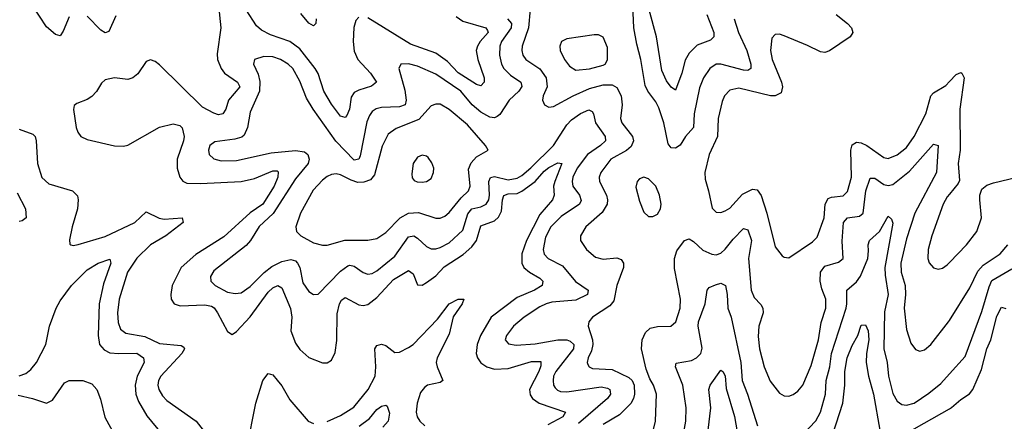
# Model space of a CAD drawing. Header units: inches. Extents: x 1843162 to 1959474, y 907081 to 1016326.
# Tile 418 of 656: x 1915892 to 1920243, y 951570 to 953347. Entities that reach past the tile are written whole.
import ezdxf

# ---------------------------------------------------------------- set-up
doc = ezdxf.new("R2010")
doc.units = ezdxf.units.IN
doc.header["$MEASUREMENT"] = 0
doc.layers.add('B9915', color=7, linetype='Continuous')
doc.layers.add('B9925', color=7, linetype='Continuous')

msp = doc.modelspace()

# ---------------------------------------------------------------- linework, layer by layer
at = {"layer": 'B9915', "color": 5}
for points, elevation in [([(1916110, 953359.8), (1916084.3, 953295.7), (1916070, 953275.3), (1916050, 953281.5), (1916010, 953315.1), (1915948.9, 953408.9)], 480), ([(1916770.3, 953410), (1916780.9, 953310), (1916764.6, 953195.4), (1916765.7, 953170), (1916781.9, 953130), (1916797.2, 953110), (1916854.4, 953070), (1916864.7, 953050), (1916814, 952990), (1916802.2, 952950), (1916790.1, 952929.9), (1916770, 952926.3), (1916750, 952932.5), (1916699.5, 952959.5), (1916510, 953146.8), (1916490, 953161.8), (1916470, 953168.9), (1916450, 953160.9), (1916413.3, 953106.7), (1916391.2, 953088.8), (1916370, 953082), (1916310, 953088.6), (1916270, 953081.1), (1916253.8, 953066.2), (1916230.5, 953029.5), (1916210, 953007.2), (1916190, 952992.8), (1916144.1, 952975.9), (1916133, 952967), (1916130.2, 952949.8), (1916140.9, 952870), (1916148.2, 952848.2), (1916161.8, 952830), (1916190, 952816.8), (1916310, 952788.5), (1916350, 952786.6), (1916370, 952791.6), (1916510, 952871), (1916570, 952885.7), (1916599, 952879), (1916610, 952868.7), (1916618.7, 952830), (1916616.2, 952810), (1916588.1, 952730), (1916586.9, 952690), (1916599.1, 952650), (1916612.6, 952632.6), (1916630, 952623.6), (1916690, 952621.2), (1916870, 952631.1), (1916930, 952644), (1917010, 952678.3), (1917030, 952677.8), (1917034, 952674), (1917032.3, 952650), (1917016.6, 952610), (1916966.5, 952530), (1916910, 952491.3), (1916794.2, 952385.8), (1916670, 952307.9), (1916605.3, 952250), (1916565, 952170), (1916559, 952130), (1916561.5, 952110), (1916574.6, 952090), (1916600.6, 952080.6), (1916710, 952085.5), (1916738.8, 952078.8), (1916751.2, 952071.2), (1916766.2, 952050), (1916810, 951967), (1916830, 951954.3), (1916850, 951967.1), (1916910, 952032), (1916990, 952141.2), (1917010, 952160.4), (1917032.2, 952170), (1917050, 952160.2), (1917088.8, 952068.8), (1917094.7, 952030), (1917089.4, 951969.4), (1917110, 951915), (1917130, 951887.8), (1917170, 951852), (1917230, 951828.3), (1917250, 951828.2), (1917270, 951840.3), (1917285.4, 951874.6), (1917293.1, 951926.9), (1917294.3, 952045.7), (1917305.6, 952090), (1917314.3, 952105.7), (1917330, 952117.1), (1917390, 952085), (1917410, 952082.4), (1917430, 952086.2), (1917470, 952117.5), (1917543.6, 952196.4), (1917610, 952236.6), (1917630, 952222), (1917650, 952172.9), (1917670, 952172.7), (1917690, 952183.7), (1917730, 952213.5), (1917767.4, 952252.6), (1917851.9, 952308.1), (1917890, 952341.3), (1917910.7, 952370), (1917930, 952434.8), (1917990, 952457.3), (1918007.5, 952472.5), (1918020.8, 952499.2), (1918024.7, 952550), (1918031.1, 952568.9), (1918050, 952575.7), (1918090, 952578), (1918110, 952587.3), (1918169.1, 952630), (1918210, 952676.6), (1918230, 952692.6), (1918270, 952712.7), (1918286.8, 952710), (1918256, 952630), (1918251.2, 952610), (1918253.3, 952570), (1918246, 952550), (1918190, 952485.2), (1918132, 952370), (1918111.4, 952310), (1918110.6, 952270), (1918120.1, 952250), (1918144.3, 952230), (1918190, 952203.5), (1918202.9, 952190), (1918200.2, 952170), (1918167.1, 952150), (1918090, 952117.4), (1917974.7, 952030), (1917927.6, 951950), (1917913.7, 951910), (1917909.6, 951870), (1917914.8, 951850), (1917930, 951828), (1917956.5, 951810), (1917990, 951800.1), (1918050, 951803.5), (1918154, 951834), (1918194.4, 951834.4), (1918195.2, 951815.2), (1918186.3, 951790), (1918145.2, 951710), (1918147, 951687), (1918157.6, 951670), (1918187.3, 951650), (1918304.4, 951610), (1918291.3, 951590), (1918225.5, 951554.5)], 520), ([(1917390, 953357.6), (1917377.7, 953342.3), (1917368.6, 953311.4), (1917365.2, 953250), (1917370, 953206.7), (1917385.9, 953170), (1917442.1, 953110), (1917469, 953070), (1917446.9, 953053.1), (1917390, 953035.4), (1917370, 953024), (1917356.9, 953003.1), (1917348.8, 952950), (1917337.5, 952922.5), (1917330, 952914), (1917310, 952920.2), (1917270, 952972.6), (1917236, 953030), (1917210, 953108.7), (1917197.8, 953130), (1917130, 953218.1), (1917084.8, 953250), (1916999.5, 953279.5), (1916959.9, 953299.9), (1916938.9, 953318.9), (1916893.2, 953390)], 520), ([(1917201.4, 953350), (1917201, 953330), (1917190, 953319), (1917170, 953331.2), (1917133.8, 953373.8)], 480), ([(1918147.3, 953392.7), (1918139.6, 953310), (1918112.4, 953230), (1918111.3, 953210), (1918115.5, 953190), (1918127.9, 953170), (1918190, 953128.6), (1918218.1, 953090), (1918222.1, 953050), (1918204.5, 953010), (1918202, 952990), (1918210.2, 952970.2), (1918230, 952959.5), (1918250, 952962.4), (1918337.8, 953010), (1918410, 953042.3), (1918470, 953058.7), (1918510, 953058.4), (1918530, 953046), (1918549.6, 953010), (1918553.6, 952970), (1918547.3, 952910), (1918553.1, 952890), (1918599.8, 952830), (1918604.1, 952810), (1918594.1, 952785.9), (1918572.8, 952767.2), (1918504.4, 952730), (1918460.5, 952670), (1918452.9, 952650), (1918454.1, 952630), (1918484.5, 952570), (1918489.5, 952550), (1918488.2, 952530), (1918466.3, 952493.7), (1918392.9, 952430), (1918370.3, 952390), (1918370.3, 952370), (1918396.1, 952330), (1918436.1, 952296.1), (1918470, 952286.7), (1918530, 952293.5), (1918550, 952285.8), (1918559.5, 952270), (1918559.6, 952250), (1918530.1, 952170), (1918516.9, 952103.1), (1918499.6, 952080.4), (1918423.2, 952030), (1918406.9, 952010), (1918403.2, 951990), (1918423.4, 951930), (1918424.6, 951910), (1918418.1, 951881.9), (1918403.9, 951850), (1918399.3, 951830), (1918401.7, 951821.7), (1918407.6, 951810), (1918422.7, 951802.7), (1918510, 951798.5), (1918584.1, 951764.1), (1918598.4, 951750), (1918607, 951730), (1918608.6, 951690), (1918604.5, 951670), (1918591.7, 951648.3), (1918542.1, 951597.9), (1918470, 951554.9)], 560), ([(1919048.9, 953350), (1919067.5, 953290), (1919105, 953210), (1919122.2, 953150), (1919122.8, 953130), (1919110, 953122.1), (1919090, 953123.5), (1918990, 953149.9), (1918970, 953149.2), (1918941.8, 953130), (1918913.5, 953090), (1918895.6, 953044.4), (1918872.5, 952930), (1918868.8, 952870), (1918833.5, 952830), (1918810, 952792), (1918790, 952777.8), (1918770, 952779.8), (1918757.3, 952797.3), (1918737.6, 952890), (1918716.7, 952956.7), (1918703, 952983), (1918667.7, 953030), (1918655.7, 953055.7), (1918636.6, 953170), (1918618.2, 953238.2), (1918605.7, 953310), (1918601.8, 953410)], 560), ([(1918928.3, 953370), (1918959.4, 953290), (1918959.7, 953270), (1918944.3, 953255.7), (1918886.1, 953233.9), (1918850, 953198.2), (1918833.1, 953166.9), (1918818.4, 953110), (1918790, 953034), (1918770, 953048.7), (1918750, 953076.4), (1918730, 953121.3), (1918705.9, 953270), (1918673.9, 953390)], 540), ([(1916316.1, 953363.9), (1916285.8, 953294.2), (1916270, 953287.9), (1916250, 953300.8), (1916190, 953362.2)], 480), ([(1918047.1, 953350), (1918064.5, 953330), (1918063.4, 953310), (1918021.5, 953250), (1918012.8, 953230), (1918011.6, 953190), (1918020.9, 953150), (1918031.8, 953130), (1918060.8, 953100.8), (1918105.7, 953070), (1918110.6, 953050.6), (1918098.2, 953030), (1918055.1, 952990), (1918013.5, 952926.5), (1918002.1, 952917.9), (1917990, 952913), (1917970, 952915), (1917930, 952937.1), (1917890.9, 952970), (1917841, 953030), (1917730, 953105.6), (1917650, 953140.2), (1917609.3, 953150.7), (1917576, 953150), (1917566.5, 953130), (1917594.3, 953034.3), (1917600.1, 952990), (1917594.8, 952970), (1917570, 952961.4), (1917490, 952958.6), (1917467.3, 952952.7), (1917450, 952940.7), (1917437.1, 952922.9), (1917425.5, 952894.5), (1917396.1, 952743.9), (1917390, 952728.9), (1917370, 952725.4), (1917288.9, 952808.9), (1917188.7, 952950), (1917159.5, 952999.5), (1917130, 953074), (1917098.3, 953130), (1917077.8, 953150), (1917044.7, 953170), (1917010, 953182), (1916970, 953184.2), (1916928.9, 953170), (1916925.2, 953150), (1916945, 953105), (1916952.9, 953072.9), (1916951.6, 953030), (1916910, 952936.9), (1916898.9, 952870), (1916884.3, 952835.7), (1916873.2, 952826.8), (1916842.5, 952817.5), (1916753.7, 952806.3), (1916732.6, 952790), (1916726.2, 952770), (1916729.4, 952749.4), (1916750.2, 952730.2), (1916782.6, 952722.6), (1916850, 952724.3), (1917003, 952757), (1917110, 952767.6), (1917150, 952761.7), (1917164.8, 952750), (1917170.8, 952730), (1917166.2, 952710), (1917110, 952642.8), (1917011.4, 952488.6), (1916950, 952431.9), (1916911.6, 952370), (1916891.8, 952348.2), (1916750, 952236.1), (1916734.4, 952210), (1916735.8, 952190), (1916755.2, 952170), (1916810, 952141.7), (1916844.4, 952135.6), (1916870, 952138.8), (1916910, 952166), (1916971.4, 952228.6), (1917005.4, 952254.6), (1917050, 952276.9), (1917090, 952285), (1917110, 952279.2), (1917119.5, 952270), (1917129, 952250), (1917142.4, 952182.4), (1917170, 952143.6), (1917190, 952130.3), (1917210, 952132.7), (1917310, 952234.3), (1917342.3, 952257.7), (1917350, 952260.5), (1917370, 952256.6), (1917410, 952228.2), (1917430, 952220.2), (1917450, 952223.2), (1917470, 952235), (1917550, 952299.8), (1917610, 952385.5), (1917632.9, 952390), (1917650, 952380.5), (1917690, 952343), (1917710, 952332.6), (1917730, 952332.3), (1917750, 952338.1), (1917790, 952359.5), (1917850, 952416), (1917872.3, 952487.7), (1917889.9, 952510), (1917930, 952518.1), (1917953.6, 952530), (1917964.6, 952550), (1917968.2, 952570), (1917965.2, 952630), (1917971.7, 952648.3), (1917990, 952652.3), (1918050, 952638.2), (1918090, 952645.9), (1918110, 952657.1), (1918150, 952690.6), (1918250.4, 952790), (1918310, 952880.8), (1918330, 952904), (1918370, 952932.2), (1918407.5, 952947.5), (1918420.9, 952940.9), (1918428.1, 952930), (1918435.8, 952890), (1918478.6, 952830), (1918480.1, 952810), (1918459, 952790), (1918401, 952750), (1918355.2, 952690), (1918336.8, 952650), (1918333.4, 952630), (1918336.4, 952610), (1918365.5, 952570), (1918373, 952547), (1918365.1, 952530), (1918284.9, 952475.1), (1918238.9, 952430), (1918215.1, 952384.9), (1918205, 952330), (1918209.3, 952309.3), (1918227.3, 952290), (1918290, 952257.6), (1918348.2, 952188.2), (1918404, 952150), (1918400.7, 952130), (1918350, 952105.6), (1918243.9, 952096.1), (1918218.3, 952090), (1918190, 952076.6), (1918121.1, 952030), (1918073.7, 951990), (1918042.6, 951950), (1918037.7, 951930), (1918052.2, 951912.2), (1918086.3, 951906.3), (1918170, 951912.3), (1918270, 951929.7), (1918310, 951930.1), (1918324.1, 951924.1), (1918340.4, 951910), (1918339.4, 951890), (1918260.6, 951790), (1918251.3, 951770), (1918248.7, 951750), (1918250.9, 951730), (1918258.3, 951718.3), (1918267.8, 951707.8), (1918282.2, 951702.2), (1918310, 951699.6), (1918462, 951722), (1918490, 951716.6), (1918500.2, 951710), (1918502.2, 951690), (1918488.7, 951670), (1918360.7, 951559.3)], 540), ([(1917820, 953360), (1917850, 953340.5), (1917951.5, 953310), (1917958.6, 953298.6), (1917961.3, 953290), (1917927.2, 953250), (1917914.6, 953230), (1917908.8, 953210), (1917915.8, 953170), (1917943.9, 953090), (1917944.9, 953070), (1917930, 953054.2), (1917910, 953060.5), (1917830, 953110.8), (1917781.5, 953161.5), (1917730, 953198.8), (1917618.5, 953238.5), (1917430, 953354.2)], 520), ([(1919499.7, 953370), (1919550.1, 953330.1), (1919567.8, 953310), (1919572.9, 953290), (1919562.2, 953270), (1919470, 953208.1), (1919450, 953201.6), (1919430, 953203.8), (1919373, 953233), (1919270, 953275.8), (1919250, 953281.8), (1919230, 953281.3), (1919214.9, 953265.1), (1919210.2, 953209.8), (1919216.6, 953170), (1919258.1, 953070), (1919262.6, 953050), (1919256.4, 953023.6), (1919230.5, 953010), (1919210, 953009.9), (1919070, 953044.1), (1919030, 953034.8), (1919006.2, 953010), (1918995.7, 952984.3), (1918978, 952910), (1918975, 952830), (1918938.4, 952750), (1918919.7, 952670), (1918920.4, 952640.4), (1918936, 952590), (1918952.2, 952512.2), (1918970, 952495.5), (1918990, 952494), (1919010, 952500.8), (1919030, 952512.4), (1919085.6, 952574.4), (1919130, 952597.1), (1919150, 952594.4), (1919168, 952568), (1919193.7, 952490), (1919230, 952342), (1919261.6, 952301.6), (1919270, 952295.3), (1919290, 952293.1), (1919395.9, 952364.1), (1919415.9, 952384.1), (1919447.5, 952470), (1919451.5, 952530), (1919464.7, 952555.3), (1919478.5, 952561.5), (1919530, 952567.1), (1919550, 952586.2), (1919568.1, 952650), (1919564.1, 952770), (1919570, 952792.7), (1919590, 952804), (1919610, 952802.4), (1919635.9, 952790), (1919710, 952736.6), (1919730, 952732.9), (1919770, 952748), (1919810, 952781.5), (1919845, 952830), (1919896.6, 952930), (1919917.5, 953010), (1919930, 953022.5), (1919983.9, 953056.1), (1920000, 953072.9)], 580), ([(1915890, 952861.9), (1915950, 952839.8), (1915959.8, 952830), (1915964.9, 952810), (1915970.1, 952710.1), (1915990, 952647.9), (1916020.4, 952620.4), (1916124.9, 952590), (1916147, 952567), (1916150.2, 952550), (1916146.6, 952510), (1916123.2, 952430), (1916112.5, 952372.5), (1916113.7, 952353.7), (1916118, 952350), (1916127.4, 952347.4), (1916150, 952351.7), (1916270, 952387), (1916399.9, 952450), (1916450, 952496.5), (1916508.6, 952468.6), (1916530, 952463.9), (1916610.3, 952470), (1916613.7, 952450), (1916537.1, 952390), (1916470, 952349.9), (1916410, 952291.1), (1916368.7, 952230), (1916330.6, 952110), (1916324.2, 952050), (1916326.3, 952006.3), (1916337.2, 951977.2), (1916360.1, 951960.1), (1916444.4, 951944.4), (1916510, 951913.4), (1916605.8, 951905.8), (1916617.3, 951897.3), (1916620.2, 951890), (1916608.9, 951870), (1916515, 951770), (1916504.7, 951750), (1916502.4, 951730), (1916507.3, 951710), (1916522.8, 951682.8), (1916541.7, 951661.7), (1916671, 951570), (1916718.6, 951510)], 480), ([(1918690, 951521.7), (1918701.6, 951570), (1918705.6, 951690), (1918693.3, 951730), (1918677, 951757), (1918660, 951800), (1918639.9, 951890), (1918642, 951930), (1918656.7, 951963.3), (1918678.5, 951981.5), (1918710, 951989.6), (1918769, 951991), (1918790.9, 952009.1), (1918809.9, 952070), (1918812.2, 952110), (1918785.5, 952245.5), (1918785.1, 952290), (1918795.6, 952324.4), (1918830, 952370.2), (1918850, 952377.2), (1918870, 952364.5), (1918910, 952327), (1918950, 952309.5), (1918970, 952306.9), (1918990, 952313.7), (1919010, 952330.9), (1919044.5, 952375.5), (1919090, 952422.8), (1919110, 952416.1), (1919125.9, 952370), (1919112.4, 952290), (1919124.4, 952150), (1919137.5, 952117.5), (1919166.7, 952086.7), (1919176.4, 952070), (1919176.5, 952050), (1919157.8, 951990), (1919154.4, 951945.6), (1919161.2, 951890), (1919181.3, 951810), (1919208, 951748), (1919250, 951694.6), (1919270, 951682.7), (1919290, 951680.2), (1919310, 951687.9), (1919330, 951703.2), (1919353.2, 951730), (1919390, 951816.4), (1919421.7, 951930), (1919433.2, 952006.8), (1919454.8, 952070), (1919454.6, 952110), (1919436.1, 952156.1), (1919428.4, 952190), (1919430.8, 952229.2), (1919450, 952256.8), (1919510, 952274.2), (1919530.6, 952290), (1919526.1, 952366.1), (1919531.8, 952450), (1919549.9, 952470.1), (1919602.3, 952477.7), (1919619.8, 952490), (1919630.3, 952589.7), (1919650, 952644.9), (1919670, 952645), (1919710, 952617.6), (1919730, 952612.6), (1919750, 952617.6), (1919823.5, 952676.5), (1919930, 952796.1), (1919950.1, 952790.1), (1919942.9, 952670), (1919847.4, 952490), (1919810, 952376.4), (1919785.4, 952270), (1919786.5, 952230), (1919805.2, 952170), (1919806.6, 952130), (1919800.6, 952070), (1919810, 951976), (1919830, 951914.9), (1919850, 951887.6), (1919870, 951880.2), (1919890, 951885.8), (1919918.2, 951910), (1919996.5, 952010), (1920000, 952015.6)], 560), ([(1915880.7, 952580.7), (1915917.2, 952510), (1915920.4, 952470), (1915902.9, 952457.1), (1915890, 952454.3)], 460), ([(1920000, 952574.9), (1919990, 952563), (1919972.1, 952530), (1919922, 952390), (1919906.4, 952330), (1919905.2, 952290), (1919911.5, 952271.5), (1919930, 952248.4), (1919950, 952243.1), (1919970, 952247.4), (1919990, 952262.3), (1920000, 952272.5)], 580), ([(1919350.3, 951509.7), (1919410, 951572.2), (1919431, 951610), (1919453, 951690), (1919456.2, 951750), (1919471.2, 951810), (1919478.7, 951870), (1919543.6, 952070), (1919547.6, 952090), (1919546.5, 952150), (1919590, 952187), (1919607.9, 952212.1), (1919639, 952290), (1919643.3, 952323.3), (1919640.7, 952350), (1919647.3, 952370), (1919690.9, 952409.1), (1919730, 952477.1), (1919744.4, 952464.4), (1919750, 952446), (1919715, 952250), (1919715.7, 952215.7), (1919730.1, 952130), (1919714, 952054), (1919710.5, 951890), (1919724.6, 951830), (1919730.7, 951770), (1919750, 951692.4), (1919770, 951658.5), (1919790, 951644.2), (1919810, 951640.7), (1919845.1, 951650), (1919910, 951693.8), (1919962.6, 951737.4), (1920000, 951779.1)], 540), ([(1915890, 951771.5), (1915918.4, 951781.6), (1915941.2, 951798.8), (1915966.2, 951830), (1916007, 951910), (1916022.8, 951990), (1916052.5, 952070), (1916070, 952103.2), (1916120.9, 952170), (1916190, 952239.4), (1916238.9, 952270), (1916290, 952287.3), (1916294.3, 952270), (1916261.8, 952178.2), (1916243.5, 952090), (1916238.2, 951950), (1916244.6, 951910), (1916265.2, 951885.2), (1916290, 951872.7), (1916330, 951869.2), (1916410, 951871.6), (1916438.8, 951850), (1916442.3, 951830), (1916411.3, 951768.7), (1916401.7, 951730), (1916405.4, 951690), (1916416.8, 951656.8), (1916453.9, 951593.9), (1916522.4, 951510)], 460), ([(1918816.1, 951463.9), (1918835.4, 951570), (1918837, 951630), (1918821.5, 951730), (1918789.8, 951810), (1918793.1, 951826.9), (1918860.6, 951839.4), (1918882, 951850), (1918902, 951870), (1918906.9, 951893.1), (1918889.9, 951990), (1918891.4, 952010), (1918920.2, 952090), (1918929.8, 952150.2), (1918938.6, 952161.4), (1918966.6, 952173.4), (1918990, 952180.2), (1919010.1, 952170), (1919017.9, 952130), (1919020.6, 952070), (1919035.7, 952030), (1919078.1, 951830), (1919083.8, 951750), (1919107.9, 951690), (1919152.4, 951550)], 540), ([(1917250, 951569.2), (1917310, 951595.1), (1917367.9, 951632.1), (1917431.6, 951710), (1917462.3, 951770), (1917466.1, 951810), (1917460.7, 951890), (1917470, 951905), (1917490, 951911.6), (1917510, 951905.7), (1917550, 951873.7), (1917570, 951876), (1917610, 951896.4), (1917630.2, 951909.8), (1917738.1, 952021.9), (1917790, 952089.3), (1917830, 952110.1), (1917854.4, 952110), (1917847.2, 952090), (1917808, 952032), (1917790, 951954.8), (1917736.9, 951850), (1917731.9, 951830), (1917735.9, 951810), (1917761.1, 951750), (1917750, 951741), (1917693.8, 951730), (1917680.1, 951719.9), (1917663.2, 951696.8), (1917647.5, 951650), (1917643.3, 951610), (1917648.1, 951590), (1917659.8, 951570), (1917681.6, 951550)], 480), ([(1919470, 951467.5), (1919529.2, 951650), (1919538.3, 951730), (1919537.5, 951790), (1919548.1, 951850), (1919570, 951905.2), (1919595.7, 951950), (1919610, 951994.9), (1919630, 951996), (1919641.4, 951970), (1919643.7, 951930), (1919633.2, 951870), (1919632.6, 951830), (1919643, 951770), (1919664.3, 951690), (1919692.5, 951530)], 520), ([(1916894.9, 951450), (1916935.7, 951650), (1916966.9, 951750), (1916990, 951780.9), (1917010, 951774.7), (1917030, 951751.9), (1917050, 951726.5), (1917085.3, 951665.3), (1917167.2, 951570), (1917190, 951560.4)], 480), ([(1918934.4, 951530), (1918946.5, 951630), (1918936.5, 951710), (1918942.9, 951730), (1918990, 951795.8), (1918998.7, 951790), (1919010, 951770.6), (1919014.4, 951714.4), (1919050, 951590.3), (1919062.5, 951522.5)], 520), ([(1915885.1, 951685.1), (1915948.9, 951670), (1916010, 951649.3), (1916036.8, 951663.2), (1916090, 951740.4), (1916110, 951750.6), (1916170.9, 951750.9), (1916210, 951736), (1916233, 951710), (1916248.3, 951668.3), (1916267.7, 951587.7), (1916310.4, 951510)], 440), ([(1917392, 951548), (1917437.7, 951582.3), (1917470, 951622.4), (1917490, 951636.4), (1917510, 951641), (1917516.3, 951636.3), (1917525.5, 951605.5), (1917519.5, 951570), (1917496, 951544)], 460), ([(1919810, 951517.6), (1920000, 951624.9)], 520)]:
    msp.add_lwpolyline(points, dxfattribs=dict(at, elevation=elevation))
for points, elevation in [([(1918430, 953279.8), (1918310, 953261.8), (1918285.7, 953250), (1918278.3, 953230), (1918280.2, 953210), (1918299, 953170), (1918320.7, 953140.7), (1918350, 953122.8), (1918410, 953128.8), (1918470, 953145.2), (1918478.3, 953150), (1918490, 953168.2), (1918490, 953224), (1918470, 953269.6), (1918450, 953279.8)], 580), ([(1917730, 952972.4), (1917710, 952966), (1917655.7, 952904.3), (1917555.5, 952864.5), (1917520.5, 952839.5), (1917493.3, 952786.7), (1917459.4, 952660.6), (1917442.5, 952637.5), (1917412.7, 952627.3), (1917386.7, 952626.7), (1917356, 952636), (1917310, 952660.7), (1917290, 952665.3), (1917270, 952662), (1917250, 952653.3), (1917230, 952636.8), (1917188.3, 952591.7), (1917132.2, 952490), (1917112.3, 952430), (1917114.6, 952410), (1917134, 952390), (1917190, 952359.7), (1917230, 952348.4), (1917250, 952349.3), (1917328.8, 952371.2), (1917430, 952371.6), (1917470, 952379), (1917510, 952405.1), (1917573.1, 952470), (1917610, 952490.5), (1917653.7, 952493.7), (1917730, 952468.2), (1917750, 952468.1), (1917770, 952476.8), (1917790, 952493.2), (1917842.3, 952557.7), (1917874.9, 952590), (1917882.2, 952610), (1917875.3, 952684.7), (1917886.5, 952713.5), (1917910, 952739.8), (1917962, 952770), (1917949.6, 952790), (1917870, 952880.7), (1917790, 952949.8), (1917750, 952972.2)], 560), ([(1917670, 952747.8), (1917650, 952738), (1917630.3, 952710), (1917624.1, 952664.1), (1917626.2, 952646.2), (1917635.2, 952635.2), (1917648.8, 952628.8), (1917670, 952627.2), (1917690, 952630.4), (1917710, 952643.8), (1917721, 952670), (1917721.7, 952690), (1917713.5, 952713.5), (1917696.4, 952736.4), (1917690, 952742.9)], 580), ([(1918650, 952649.6), (1918630, 952642.9), (1918620.3, 952630), (1918615.1, 952604.9), (1918630, 952544), (1918650, 952494.8), (1918670, 952476.3), (1918690, 952475.5), (1918710, 952486.4), (1918723, 952510), (1918726.3, 952530), (1918719.7, 952570), (1918702.3, 952610), (1918670, 952642.6)], 580)]:
    msp.add_lwpolyline(points, close=True, dxfattribs=dict(at, elevation=elevation))
at = {"layer": 'B9925', "color": 5}
for points, elevation in [([(1920000, 953072.9), (1920030, 953104.4), (1920050, 953112.6), (1920055.5, 953110), (1920065.5, 953090), (1920046.3, 952950), (1920047.5, 952770), (1920039.4, 952710), (1920045.1, 952634.9), (1920038.9, 952621.1), (1920000, 952574.9)], 580), ([(1920000, 952272.5), (1920075.8, 952350), (1920120.7, 952410), (1920141.6, 952470), (1920134, 952550), (1920134.8, 952570), (1920144, 952596), (1920166.1, 952613.9), (1920195, 952625), (1920330, 952657.8)], 580), ([(1920000, 952015.6), (1920090, 952160.3), (1920125.6, 952234.4), (1920150, 952260.3), (1920223.9, 952310), (1920258.5, 952350)], 560), ([(1920000, 951779.1), (1920070, 951856.9), (1920144.1, 952055.9), (1920175.2, 952164.8), (1920187.6, 952192.4), (1920276.2, 952243.8)], 540), ([(1920000, 951624.9), (1920009.6, 951630.4), (1920050, 951665.7), (1920089, 951691), (1920103.7, 951710), (1920141.6, 951798.4), (1920166.1, 951890), (1920183.8, 951930), (1920210, 952034.9), (1920230, 952074), (1920250, 952068.4)], 520)]:
    msp.add_lwpolyline(points, dxfattribs=dict(at, elevation=elevation))

doc.saveas('drawing.dxf')
